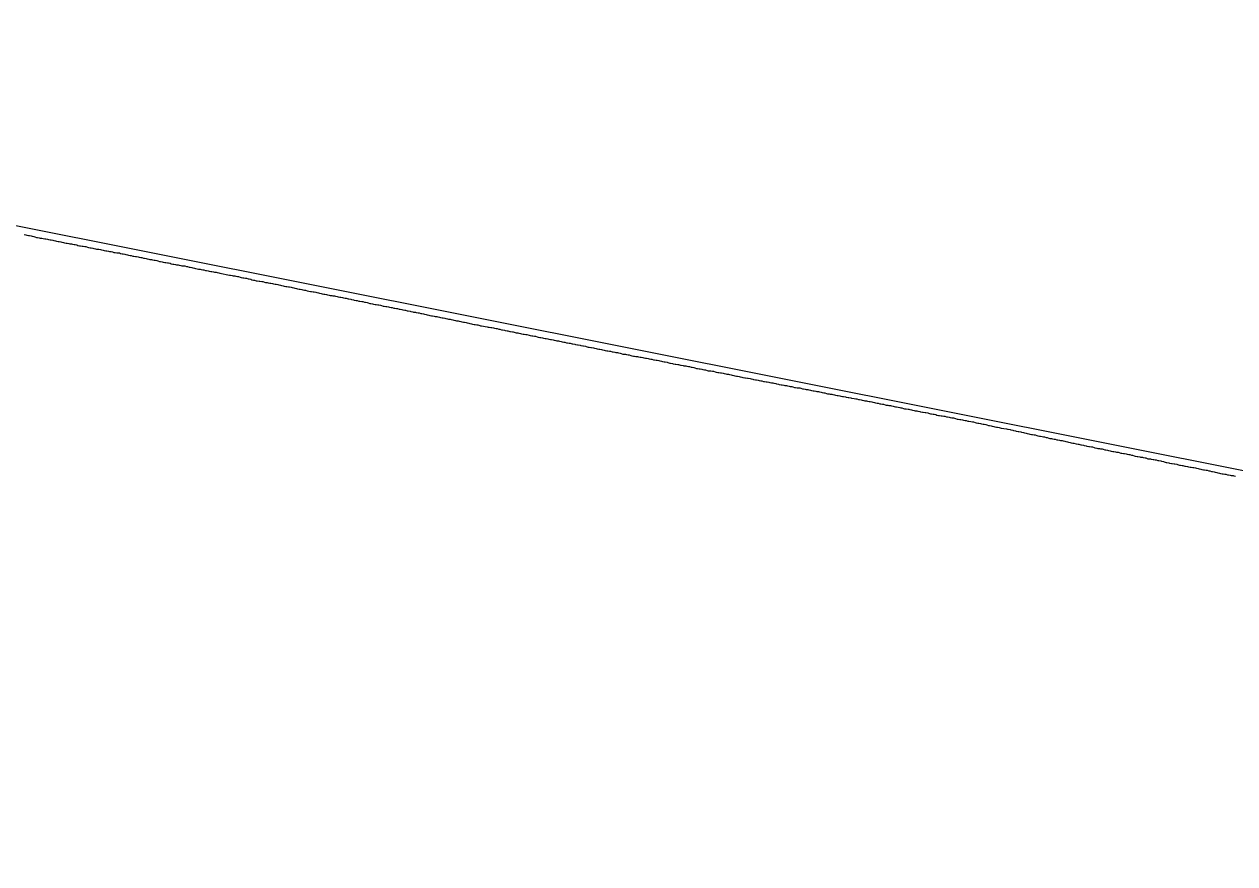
# Model space of a CAD drawing. Extents: x 1838386 to 1955906, y 719739 to 834437.
# Drawn here: x 1883945.5 to 1884397.3, y 826181.2 to 826494.5 of the extents above; entities that cross this region are included whole.
import ezdxf

# ---------------------------------------------------------------- set-up
doc = ezdxf.new("R2010")
doc.units = 0
doc.layers.add('RD_DDB_Profile_EX', color=7, linetype='Continuous')
doc.layers.add('RD_DDB_Profile_PR', color=7, linetype='Continuous')

msp = doc.modelspace()

# ---------------------------------------------------------------- linework, layer by layer
at = {"layer": 'RD_DDB_Profile_EX'}
for points in [[(1883945.44, 826416.07), (1883946.06, 826415.95), (1883946.44, 826415.85), (1883947.06, 826415.73), (1883947.44, 826415.63), (1883948.05, 826415.51), (1883948.43, 826415.45), (1883949.05, 826415.36), (1883949.44, 826415.23), (1883950.05, 826414.95), (1883950.44, 826414.91), (1883951.06, 826414.85), (1883951.44, 826414.7), (1883952.05, 826414.64), (1883952.5, 826414.62), (1883953.12, 826414.43), (1883953.5, 826414.39), (1883954.12, 826414.3), (1883954.5, 826414.2), (1883955.12, 826414.11), (1883955.5, 826414.05), (1883956.11, 826413.93), (1883956.5, 826413.85), (1883957.12, 826413.7), (1883957.5, 826413.62), (1883958.12, 826413.5), (1883958.5, 826413.42), (1883959.12, 826413.33), (1883959.5, 826413.25), (1883960.12, 826413.1), (1883960.5, 826412.96), (1883961.12, 826412.84), (1883961.5, 826412.8), (1883962.12, 826412.65), (1883962.5, 826412.55), (1883963.12, 826412.52), (1883963.5, 826412.48), (1883964.12, 826412.3), (1883964.5, 826412.26), (1883965.12, 826412.14), (1883965.51, 826412), (1883966.12, 826411.88), (1883966.5, 826411.82), (1883967.12, 826411.76), (1883967.5, 826411.68), (1883968.12, 826411.59), (1883968.5, 826411.53), (1883969.12, 826411.32), (1883969.5, 826411.22), (1883970.12, 826411.13), (1883970.5, 826411.07), (1883971.12, 826410.95), (1883971.5, 826410.87), (1883972.12, 826410.71), (1883972.5, 826410.62), (1883973.36, 826410.52), (1883973.98, 826410.43), (1883974.37, 826410.35), (1883974.98, 826410.23), (1883975.36, 826410.13), (1883975.99, 826409.98), (1883976.37, 826409.92), (1883976.99, 826409.8), (1883977.37, 826409.72), (1883977.99, 826409.66), (1883978.37, 826409.6), (1883978.99, 826409.38), (1883979.37, 826409.31), (1883979.99, 826409.21), (1883980.37, 826409.2), (1883980.99, 826409.16), (1883981.37, 826408.99), (1883981.99, 826408.84), (1883982.37, 826408.82), (1883982.99, 826408.69), (1883983.37, 826408.64), (1883983.99, 826408.51), (1883984.37, 826408.36), (1883984.99, 826408.24)], [(1883984.99, 826408.24), (1883985.37, 826408.22), (1883985.99, 826408), (1883986.37, 826407.94), (1883986.98, 826407.85), (1883987.36, 826407.79), (1883987.99, 826407.73), (1883988.37, 826407.64), (1883988.99, 826407.48), (1883989.36, 826407.41), (1883989.98, 826407.28), (1883990.36, 826407.19), (1883990.99, 826407.06), (1883991.37, 826406.95), (1883991.99, 826406.79), (1883992.37, 826406.78), (1883992.99, 826406.68), (1883993.37, 826406.61), (1883993.99, 826406.51), (1883994.37, 826406.44), (1883994.99, 826406.31), (1883995.37, 826406.22), (1883995.99, 826406.03), (1883996.37, 826405.96), (1883996.99, 826405.86), (1883997.37, 826405.77), (1883997.99, 826405.64), (1883998.37, 826405.61), (1883998.99, 826405.51), (1883999.37, 826405.44), (1883999.99, 826405.31), (1884000.37, 826405.16), (1884000.99, 826405.04), (1884001.36, 826405.04), (1884001.99, 826404.88), (1884002.37, 826404.79), (1884002.99, 826404.72), (1884003.37, 826404.65), (1884003.99, 826404.49), (1884004.37, 826404.42), (1884004.99, 826404.35), (1884005.37, 826404.3), (1884005.99, 826404.14), (1884006.37, 826404.07), (1884006.99, 826403.91), (1884007.37, 826403.82), (1884007.99, 826403.69), (1884008.37, 826403.6), (1884008.99, 826403.5), (1884009.37, 826403.35), (1884009.99, 826403.2), (1884010.48, 826403.17), (1884011.1, 826403.07), (1884011.48, 826403.02), (1884012.11, 826402.89), (1884012.49, 826402.82), (1884013.11, 826402.66), (1884013.48, 826402.57), (1884014.1, 826402.44), (1884014.48, 826402.36), (1884015.1, 826402.27), (1884015.48, 826402.21), (1884016.11, 826402.09), (1884016.48, 826402.03), (1884017.11, 826401.94), (1884017.48, 826401.86), (1884018.11, 826401.74), (1884018.48, 826401.65), (1884019.11, 826401.52), (1884019.73, 826401.36), (1884020.86, 826401.12), (1884021.48, 826400.99), (1884022.1, 826400.87), (1884022.48, 826400.83), (1884023.11, 826400.71), (1884023.48, 826400.63), (1884024.1, 826400.57), (1884024.48, 826400.51), (1884025.11, 826400.42), (1884025.48, 826400.34), (1884026.11, 826400.16), (1884026.48, 826400.06), (1884027.11, 826399.9), (1884027.48, 826399.83), (1884028.11, 826399.74), (1884028.48, 826399.7), (1884029.11, 826399.54), (1884029.48, 826399.45), (1884030.11, 826399.32), (1884030.48, 826399.19), (1884031.11, 826399.07), (1884031.48, 826398.97), (1884032.1, 826398.82), (1884032.48, 826398.78), (1884033.11, 826398.68), (1884033.48, 826398.63), (1884034.11, 826398.57), (1884034.48, 826398.47), (1884035.11, 826398.22), (1884035.48, 826398.17), (1884036.11, 826398.13)], [(1884036.11, 826398.13), (1884036.48, 826398), (1884037.11, 826397.91), (1884037.48, 826397.87), (1884038.11, 826397.71), (1884038.49, 826397.68), (1884039.11, 826397.55), (1884039.48, 826397.46), (1884040.11, 826397.36), (1884040.48, 826397.31), (1884041.11, 826397.15), (1884041.48, 826397.02), (1884042.11, 826396.89), (1884042.48, 826396.82), (1884043.11, 826396.69), (1884043.48, 826396.64), (1884044.11, 826396.51), (1884044.48, 826396.48), (1884045.11, 826396.35), (1884045.48, 826396.27), (1884046.11, 826396.09), (1884046.48, 826395.98), (1884047.11, 826395.88), (1884047.48, 826395.77), (1884048.11, 826395.71), (1884048.48, 826395.67), (1884049.11, 826395.51), (1884049.48, 826395.46), (1884050.11, 826395.33), (1884050.48, 826395.24), (1884051.11, 826395.02), (1884051.7, 826394.9), (1884052.33, 826394.81), (1884052.69, 826394.74), (1884053.33, 826394.67), (1884053.7, 826394.6), (1884054.33, 826394.5), (1884054.69, 826394.45), (1884055.33, 826394.23), (1884055.7, 826394.13), (1884056.32, 826394.04), (1884056.69, 826393.95), (1884057.33, 826393.79), (1884057.69, 826393.73), (1884058.33, 826393.6), (1884058.69, 826393.55), (1884059.33, 826393.42), (1884059.69, 826393.29), (1884060.33, 826393.23), (1884060.69, 826393.21), (1884061.33, 826393.12), (1884061.69, 826393.04), (1884062.33, 826392.88), (1884062.69, 826392.81), (1884063.33, 826392.68), (1884063.69, 826392.61), (1884064.33, 826392.48), (1884064.69, 826392.39), (1884065.32, 826392.29), (1884065.69, 826392.24), (1884066.33, 826392.08), (1884066.69, 826391.99), (1884067.33, 826391.86), (1884067.69, 826391.77), (1884068.33, 826391.64), (1884068.69, 826391.57), (1884069.33, 826391.47), (1884069.69, 826391.42), (1884070.33, 826391.23), (1884070.69, 826391.14), (1884071.47, 826391.07), (1884071.83, 826391), (1884072.48, 826390.84), (1884072.83, 826390.8), (1884073.47, 826390.64), (1884073.83, 826390.55), (1884074.47, 826390.36), (1884074.83, 826390.31), (1884075.48, 826390.21), (1884075.83, 826390.07), (1884076.47, 826389.97), (1884076.83, 826389.94), (1884077.48, 826389.84), (1884077.83, 826389.79), (1884078.47, 826389.69), (1884078.83, 826389.58), (1884079.47, 826389.36), (1884079.83, 826389.31), (1884080.47, 826389.21), (1884080.83, 826389.14), (1884081.47, 826389.04), (1884081.83, 826388.99), (1884082.48, 826388.83), (1884082.83, 826388.77), (1884083.47, 826388.61), (1884083.83, 826388.51), (1884084.47, 826388.44), (1884084.83, 826388.39), (1884085.47, 826388.2), (1884085.83, 826388.14), (1884086.47, 826388.05)], [(1884086.47, 826388.05), (1884086.83, 826387.94), (1884087.48, 826387.81), (1884087.83, 826387.76), (1884088.47, 826387.6), (1884088.83, 826387.51), (1884089.48, 826387.38), (1884089.84, 826387.31), (1884090.47, 826387.15), (1884090.83, 826387.08), (1884091.47, 826387.01), (1884091.83, 826386.96), (1884092.47, 826386.83), (1884092.83, 826386.76), (1884093.47, 826386.6), (1884093.83, 826386.53), (1884094.48, 826386.4), (1884094.84, 826386.31), (1884095.47, 826386.18), (1884095.83, 826386.11), (1884096.47, 826385.95), (1884096.83, 826385.86), (1884097.47, 826385.73), (1884097.83, 826385.68), (1884098.47, 826385.58), (1884098.83, 826385.51), (1884099.47, 826385.41), (1884099.83, 826385.36), (1884100.47, 826385.2), (1884100.83, 826385.11), (1884101.47, 826384.95), (1884101.83, 826384.9), (1884102.47, 826384.77), (1884102.83, 826384.7), (1884103.47, 826384.57), (1884103.83, 826384.5), (1884104.47, 826384.4), (1884104.83, 826384.35), (1884105.47, 826384.22), (1884105.83, 826384.09), (1884106.47, 826383.97), (1884106.84, 826383.89), (1884107.47, 826383.8), (1884107.83, 826383.71), (1884108.47, 826383.55), (1884108.83, 826383.51), (1884109.47, 826383.35), (1884109.83, 826383.32), (1884110.47, 826383.22), (1884110.83, 826383.13), (1884111.47, 826383), (1884111.83, 826382.88), (1884112.47, 826382.72), (1884112.84, 826382.64), (1884113.47, 826382.49), (1884113.83, 826382.43), (1884114.47, 826382.37), (1884114.83, 826382.33), (1884115.47, 826382.14), (1884115.83, 826382.01), (1884116.2, 826381.96), (1884118.3, 826381.58), (1884118.67, 826381.52), (1884119.03, 826381.48), (1884119.67, 826381.39), (1884120.03, 826381.3), (1884120.67, 826381.17), (1884121.04, 826381.08), (1884121.67, 826380.98), (1884122.03, 826380.93), (1884122.67, 826380.77), (1884123.04, 826380.66), (1884123.68, 826380.5), (1884124.03, 826380.44), (1884124.68, 826380.31), (1884125.04, 826380.24), (1884125.68, 826380.14), (1884126.03, 826380.04), (1884126.68, 826379.88), (1884127.03, 826379.82), (1884127.68, 826379.76), (1884128.03, 826379.69), (1884128.68, 826379.46), (1884129.03, 826379.39), (1884129.68, 826379.32), (1884130.03, 826379.29), (1884130.68, 826379.12), (1884131.03, 826379), (1884131.68, 826378.9), (1884132.03, 826378.87), (1884132.68, 826378.77), (1884133.03, 826378.68), (1884133.94, 826378.48), (1884134.29, 826378.4), (1884134.94, 826378.27), (1884135.29, 826378.18), (1884135.93, 826378.08), (1884136.28, 826378.05), (1884136.93, 826377.88), (1884137.29, 826377.79), (1884137.93, 826377.66)], [(1884137.93, 826377.66), (1884138.28, 826377.61), (1884138.94, 826377.48), (1884139.29, 826377.38), (1884139.93, 826377.28), (1884140.28, 826377.23), (1884140.94, 826377.06), (1884141.28, 826377.01), (1884141.93, 826376.91), (1884142.28, 826376.84), (1884142.94, 826376.68), (1884143.29, 826376.61), (1884143.94, 826376.48), (1884144.28, 826376.41), (1884144.94, 826376.34), (1884145.28, 826376.29), (1884145.94, 826376.09), (1884146.28, 826375.97), (1884146.93, 826375.87), (1884147.28, 826375.84), (1884147.94, 826375.68), (1884148.28, 826375.62), (1884148.93, 826375.53), (1884149.28, 826375.44), (1884149.94, 826375.27), (1884150.28, 826375.21), (1884150.94, 826375.11), (1884151.28, 826375.04), (1884151.94, 826374.87), (1884152.28, 826374.82), (1884152.93, 826374.69), (1884153.28, 826374.59), (1884153.94, 826374.49), (1884154.28, 826374.45), (1884154.94, 826374.32), (1884155.28, 826374.24), (1884155.94, 826374.04), (1884156.28, 826373.95), (1884156.93, 826373.92), (1884157.27, 826373.85), (1884157.94, 826373.72), (1884158.28, 826373.67), (1884158.93, 826373.5), (1884159.27, 826373.43), (1884159.94, 826373.3), (1884160.28, 826373.22), (1884160.94, 826373.12), (1884161.27, 826373.07), (1884161.94, 826372.9), (1884162.28, 826372.8), (1884162.94, 826372.63), (1884163.27, 826372.58), (1884163.94, 826372.48), (1884164.28, 826372.45), (1884164.94, 826372.32), (1884165.28, 826372.22), (1884165.93, 826372.11), (1884166.27, 826372.06), (1884166.94, 826371.96), (1884167.27, 826371.91), (1884167.94, 826371.81), (1884168.27, 826371.7), (1884168.94, 826371.43), (1884169.27, 826371.41), (1884169.93, 826371.38), (1884170.27, 826371.3), (1884170.94, 826371.16), (1884171.27, 826371.11), (1884171.94, 826370.91), (1884172.27, 826370.83), (1884172.94, 826370.69), (1884173.27, 826370.66), (1884173.71, 826370.56), (1884174.38, 826370.5), (1884174.71, 826370.45), (1884175.37, 826370.31), (1884175.71, 826370.25), (1884176.38, 826370.15), (1884176.71, 826370.06), (1884177.37, 826369.93), (1884177.73, 826369.86), (1884178.39, 826369.77), (1884178.73, 826369.68), (1884179.39, 826369.52), (1884179.73, 826369.47), (1884180.39, 826369.33), (1884180.73, 826369.28), (1884181.39, 826369.18), (1884181.73, 826369.12), (1884182.39, 826368.99), (1884182.73, 826368.92), (1884183.39, 826368.75), (1884183.73, 826368.65), (1884184.39, 826368.52), (1884184.73, 826368.47), (1884185.39, 826368.37), (1884185.73, 826368.29), (1884186.39, 826368.09), (1884186.73, 826367.99), (1884187.39, 826367.86), (1884187.73, 826367.82)], [(1884187.73, 826367.82), (1884188.39, 826367.69), (1884188.73, 826367.64), (1884189.39, 826367.54), (1884189.73, 826367.49), (1884190.39, 826367.33), (1884190.73, 826367.24), (1884191.39, 826367.14), (1884191.73, 826367.07), (1884192.39, 826366.98), (1884192.73, 826366.87), (1884193.39, 826366.74), (1884193.73, 826366.73), (1884194.39, 826366.59), (1884194.73, 826366.51), (1884195.38, 826366.38), (1884195.73, 826366.27), (1884196.39, 826366.08), (1884196.73, 826366.04), (1884197.39, 826365.95), (1884197.73, 826365.88), (1884198.38, 826365.78), (1884198.73, 826365.66), (1884199.38, 826365.56), (1884199.73, 826365.56), (1884200.38, 826365.33), (1884200.73, 826365.19), (1884201.38, 826365.13), (1884201.73, 826365.11), (1884202.38, 826365.05), (1884202.74, 826365), (1884203.38, 826364.83), (1884203.73, 826364.71), (1884204.38, 826364.55), (1884204.74, 826364.53), (1884205.38, 826364.44), (1884205.73, 826364.37), (1884206.38, 826364.27), (1884206.74, 826364.18), (1884207.38, 826364.02), (1884207.73, 826363.97), (1884208.38, 826363.87), (1884208.74, 826363.8), (1884209.38, 826363.64), (1884209.73, 826363.57), (1884210.38, 826363.41), (1884210.73, 826363.35), (1884211.38, 826363.23), (1884211.73, 826363.14), (1884212.38, 826363.01), (1884212.74, 826362.97), (1884213.38, 826362.85), (1884213.73, 826362.68), (1884214.38, 826362.59), (1884214.74, 826362.61), (1884215.38, 826362.48), (1884215.73, 826362.43), (1884216.38, 826362.27), (1884216.74, 826362.16), (1884217.38, 826362.09), (1884217.73, 826361.99), (1884218.38, 826361.86), (1884218.74, 826361.81), (1884219.37, 826361.65), (1884219.73, 826361.57), (1884220.37, 826361.48), (1884220.74, 826361.42), (1884221.37, 826361.23), (1884221.73, 826361.18), (1884222.37, 826361.08), (1884222.74, 826361.01), (1884223.37, 826360.92), (1884223.73, 826360.86), (1884224.37, 826360.74), (1884224.95, 826360.66), (1884225.31, 826360.59), (1884225.95, 826360.43), (1884226.31, 826360.36), (1884226.95, 826360.17), (1884227.31, 826360.09), (1884227.95, 826360), (1884228.32, 826359.96), (1884228.95, 826359.8), (1884229.31, 826359.71), (1884229.95, 826359.65), (1884230.32, 826359.59), (1884230.95, 826359.4), (1884231.31, 826359.33), (1884231.95, 826359.27), (1884232.32, 826359.14), (1884232.95, 826359.01), (1884233.31, 826358.98), (1884233.95, 826358.88), (1884234.32, 826358.86), (1884234.95, 826358.77), (1884235.31, 826358.64), (1884235.95, 826358.48), (1884236.31, 826358.42), (1884236.95, 826358.3), (1884237.31, 826358.24), (1884237.95, 826358.18)], [(1884237.95, 826358.18), (1884238.31, 826358.09), (1884238.95, 826357.96), (1884239.31, 826357.89), (1884239.95, 826357.73), (1884240.31, 826357.67), (1884240.95, 826357.55), (1884241.31, 826357.49), (1884241.95, 826357.4), (1884242.31, 826357.32), (1884242.95, 826357.2), (1884243.31, 826357.09), (1884243.95, 826356.96), (1884244.31, 826356.9), (1884244.95, 826356.71), (1884245.31, 826356.64), (1884245.95, 826356.54), (1884246.32, 826356.51), (1884246.95, 826356.44), (1884247.31, 826356.34), (1884247.95, 826356.21), (1884248.31, 826356.12), (1884248.95, 826355.99), (1884249.31, 826355.92), (1884249.95, 826355.79), (1884250.31, 826355.75), (1884250.95, 826355.59), (1884251.31, 826355.54), (1884251.95, 826355.41), (1884252.31, 826355.32), (1884252.95, 826355.22), (1884253.31, 826355.17), (1884253.95, 826355.04), (1884254.31, 826354.95), (1884255.21, 826354.87), (1884255.85, 826354.71), (1884256.21, 826354.67), (1884256.86, 826354.51), (1884257.21, 826354.42), (1884257.85, 826354.29), (1884258.21, 826354.22), (1884258.85, 826354.09), (1884259.21, 826354.02), (1884259.85, 826353.92), (1884260.21, 826353.85), (1884260.86, 826353.72), (1884261.21, 826353.69), (1884261.85, 826353.56), (1884262.21, 826353.45), (1884262.86, 826353.32), (1884263.21, 826353.27), (1884263.85, 826353.14), (1884264.21, 826353.05), (1884264.86, 826352.89), (1884265.21, 826352.84), (1884265.86, 826352.77), (1884266.21, 826352.72), (1884266.86, 826352.46), (1884267.22, 826352.37), (1884267.85, 826352.34), (1884268.21, 826352.29), (1884268.86, 826352.19), (1884269.21, 826352.12), (1884269.85, 826351.99), (1884270.21, 826351.88), (1884270.7, 826351.79), (1884271.06, 826351.73), (1884271.7, 826351.57), (1884272.34, 826351.47), (1884272.7, 826351.4), (1884273.05, 826351.32), (1884273.7, 826351.09), (1884274.06, 826351.04), (1884274.7, 826350.97), (1884275.34, 826350.91), (1884275.7, 826350.83), (1884276.05, 826350.76), (1884276.7, 826350.57), (1884277.05, 826350.53), (1884277.7, 826350.37), (1884278.05, 826350.3), (1884278.69, 826350.24), (1884279.05, 826350.17), (1884279.7, 826350), (1884280.05, 826349.88), (1884280.7, 826349.75), (1884281.05, 826349.72), (1884281.7, 826349.62), (1884282.05, 826349.58), (1884282.7, 826349.49), (1884283.05, 826349.33), (1884283.7, 826349.16), (1884284.05, 826349.15), (1884284.7, 826349.02), (1884285.05, 826348.95), (1884285.69, 826348.82), (1884286.04, 826348.68), (1884286.7, 826348.55), (1884287.05, 826348.56), (1884287.7, 826348.43), (1884288.05, 826348.38)], [(1884288.05, 826348.38), (1884288.7, 826348.25), (1884289.05, 826348.2), (1884289.69, 826348.04), (1884290.05, 826347.95), (1884290.7, 826347.85), (1884291.05, 826347.76), (1884291.7, 826347.66), (1884292.35, 826347.6), (1884292.69, 826347.53), (1884293.04, 826347.41), (1884293.7, 826347.18), (1884294.05, 826347.14), (1884294.7, 826347.05), (1884295.05, 826346.99), (1884295.7, 826346.86), (1884296.05, 826346.72), (1884296.7, 826346.59), (1884297.04, 826346.58), (1884297.7, 826346.44), (1884298.05, 826346.41), (1884298.76, 826346.26), (1884299.41, 826346.13), (1884299.76, 826346.09), (1884300.41, 826345.93), (1884300.76, 826345.81), (1884301.42, 826345.68), (1884301.76, 826345.63), (1884302.42, 826345.49), (1884302.76, 826345.42), (1884303.41, 826345.26), (1884303.76, 826345.21), (1884304.42, 826345.14), (1884304.76, 826345.06), (1884305.42, 826344.82), (1884305.76, 826344.72), (1884306.42, 826344.62), (1884306.76, 826344.55), (1884307.42, 826344.39), (1884307.76, 826344.32), (1884308.42, 826344.15), (1884308.76, 826344.1), (1884309.42, 826343.97), (1884309.76, 826343.88), (1884310.09, 826343.8), (1884312.08, 826343.47), (1884312.42, 826343.41), (1884312.76, 826343.35), (1884313.42, 826343.25), (1884313.75, 826343.16), (1884314.42, 826343.03), (1884314.76, 826342.96), (1884315.43, 826342.79), (1884315.76, 826342.71), (1884316.42, 826342.58), (1884316.75, 826342.51), (1884317.43, 826342.38), (1884317.75, 826342.29), (1884318.43, 826342.16), (1884318.76, 826342.09), (1884319.43, 826341.86), (1884319.76, 826341.81), (1884320.43, 826341.7), (1884320.75, 826341.59), (1884321.43, 826341.45), (1884321.76, 826341.39), (1884322.43, 826341.32), (1884322.75, 826341.27), (1884323.43, 826341.03), (1884323.75, 826340.97), (1884324.43, 826340.83), (1884324.75, 826340.78), (1884325.43, 826340.68), (1884325.92, 826340.59), (1884326.24, 826340.5), (1884326.91, 826340.3), (1884327.24, 826340.25), (1884327.91, 826340.05), (1884328.23, 826339.95), (1884328.91, 826339.88), (1884329.24, 826339.84), (1884329.91, 826339.7), (1884330.23, 826339.64), (1884330.92, 826339.47), (1884331.24, 826339.42), (1884331.91, 826339.28), (1884332.23, 826339.23), (1884332.92, 826339.13), (1884333.24, 826339.04), (1884333.91, 826338.9), (1884334.24, 826338.83), (1884334.91, 826338.63), (1884335.23, 826338.57), (1884335.91, 826338.43), (1884336.23, 826338.35), (1884336.91, 826338.18), (1884337.23, 826338.15), (1884338.13, 826337.98), (1884338.82, 826337.85), (1884339.14, 826337.78), (1884339.81, 826337.61)], [(1884339.81, 826337.61), (1884340.13, 826337.57), (1884340.81, 826337.4), (1884341.13, 826337.33), (1884341.81, 826337.16), (1884342.13, 826337.07), (1884342.81, 826336.96), (1884343.13, 826336.88), (1884343.81, 826336.78), (1884344.14, 826336.75), (1884344.81, 826336.55), (1884345.13, 826336.47), (1884345.81, 826336.3), (1884346.14, 826336.22), (1884346.81, 826336.18), (1884347.14, 826336.12), (1884347.82, 826336.02), (1884348.14, 826335.94), (1884348.81, 826335.73), (1884349.14, 826335.69), (1884349.82, 826335.59), (1884350.14, 826335.5), (1884350.81, 826335.3), (1884351.14, 826335.25), (1884351.81, 826335.12), (1884352.14, 826335.05), (1884352.81, 826334.92), (1884353.14, 826334.85), (1884353.81, 826334.79), (1884354.14, 826334.74), (1884354.81, 826334.47), (1884355.14, 826334.4), (1884355.81, 826334.37), (1884356.13, 826334.27), (1884356.81, 826334.14), (1884357.14, 826334.09), (1884357.81, 826333.99), (1884358.14, 826333.91), (1884358.81, 826333.74), (1884359.14, 826333.69), (1884359.81, 826333.45), (1884360.13, 826333.32), (1884360.81, 826333.19), (1884361.14, 826333.17), (1884361.81, 826333.07), (1884362.14, 826332.99), (1884362.81, 826332.89), (1884363.14, 826332.82), (1884363.81, 826332.72), (1884364.14, 826332.66), (1884364.81, 826332.39), (1884365.14, 826332.34), (1884365.81, 826332.31), (1884366.14, 826332.24), (1884366.81, 826332.14), (1884367.14, 826332.09), (1884367.64, 826331.99), (1884367.97, 826331.91), (1884368.64, 826331.74), (1884368.98, 826331.66), (1884369.64, 826331.53), (1884369.97, 826331.49), (1884370.64, 826331.33), (1884370.97, 826331.21), (1884371.64, 826330.98), (1884371.97, 826330.9), (1884372.64, 826330.83), (1884372.97, 826330.76), (1884373.64, 826330.63), (1884373.97, 826330.6), (1884374.64, 826330.46), (1884374.97, 826330.41), (1884375.64, 826330.31), (1884375.97, 826330.21), (1884376.64, 826330.01), (1884376.98, 826329.95), (1884377.63, 826329.82), (1884377.97, 826329.78), (1884378.64, 826329.65), (1884378.97, 826329.58), (1884379.64, 826329.48), (1884379.98, 826329.38), (1884380.64, 826329.28), (1884380.97, 826329.23), (1884381.63, 826329.1), (1884381.97, 826329.05), (1884382.64, 826328.92), (1884382.98, 826328.83), (1884383.64, 826328.67), (1884383.98, 826328.62), (1884384.64, 826328.49), (1884384.98, 826328.4), (1884385.63, 826328.24), (1884385.98, 826328.17), (1884386.63, 826328.07), (1884386.98, 826328.04), (1884387.64, 826327.91), (1884387.98, 826327.82), (1884388.64, 826327.66), (1884388.98, 826327.59), (1884389.63, 826327.49)], [(1884389.63, 826327.49), (1884389.98, 826327.41), (1884390.64, 826327.21), (1884390.98, 826327.12), (1884391.64, 826326.99), (1884391.98, 826326.89), (1884392.63, 826326.79), (1884392.98, 826326.74), (1884393.63, 826326.61), (1884393.98, 826326.58), (1884394.64, 826326.41), (1884394.98, 826326.34), (1884395.63, 826326.21), (1884395.98, 826326.14), (1884396.64, 826326.08), (1884396.98, 826325.99), (1884397.63, 826325.8)]]:
    msp.add_lwpolyline(points, dxfattribs=at)
at = {"layer": 'RD_DDB_Profile_PR'}
msp.add_line((1883565.83, 826494.53), (1885136.44, 826181.2), dxfattribs=at)

doc.saveas('drawing.dxf')
